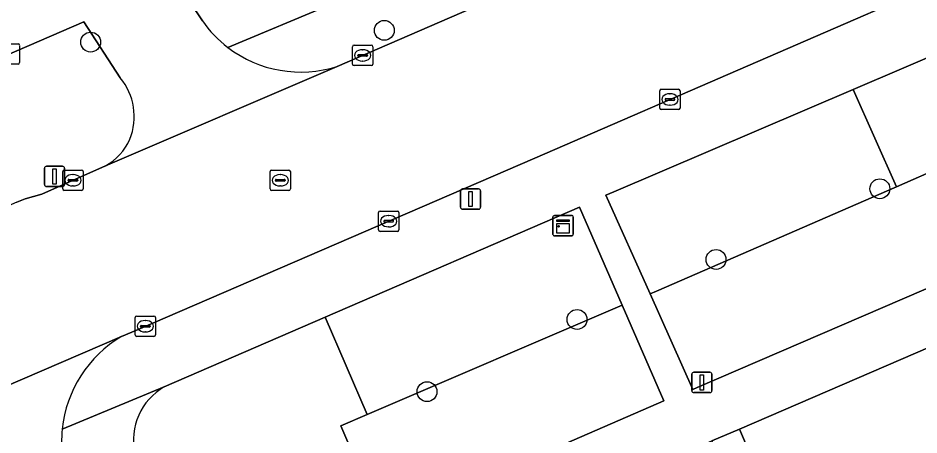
# Model space of a CAD drawing. Extents: x 159352 to 160617, y 385888 to 387323.
# Drawn here: x 159643.9 to 159688.23, y 386420.15 to 386440.65 of the extents above; entities that cross this region are included whole.
import ezdxf

# ---------------------------------------------------------------- set-up
doc = ezdxf.new("R2010")
doc.units = 0
for name, color, linetype in [('IMGEO_Boom', 7, 'Continuous'), ('IMGEO_Erf', 7, 'Continuous'), ('IMGEO_Groenvoorziening', 7, 'Continuous'), ('IMGEO_Kast', 7, 'Continuous'), ('IMGEO_Kolk', 7, 'Continuous'), ('IMGEO_Lichtmast', 7, 'Continuous'), ('IMGEO_Muur', 7, 'Continuous'), ('IMGEO_Rijbaan_lokaal_gesloten', 7, 'Continuous'), ('IMGEO_Rijbaan_lokaal_open', 7, 'Continuous'), ('IMGEO_Rioolput', 7, 'Continuous'), ('IMGEO_Voetpad_open', 7, 'Continuous')]:
    doc.layers.add(name, color=color, linetype=linetype)

msp = doc.modelspace()

# ---------------------------------------------------------------- linework, layer by layer
at = {"layer": 'IMGEO_Boom'}
for centre in [(159661.92, 386440.045), (159647.47, 386439.468), (159686.308, 386432.255), (159678.246, 386428.776), (159671.406, 386425.825), (159664.024, 386422.275)]:
    msp.add_circle(centre, 0.489, dxfattribs=at)
at = {"layer": 'IMGEO_Erf'}
msp.add_lwpolyline([(159693.115, 386426.354), (159679.395, 386420.437), (159680.42, 386418.061), (159682.804, 386419.089), (159684.226, 386415.794), (159685.618, 386412.567), (159683.234, 386411.539), (159685.183, 386407.014), (159687.567, 386408.042), (159688.989, 386404.745)], dxfattribs=at)
at = {"layer": 'IMGEO_Groenvoorziening'}
for points in [[(159692.365, 386440.279), (159684.998, 386437.135), (159687.126, 386432.352), (159689.444, 386433.359), (159691.563, 386428.605), (159699.349, 386431.951)], [(159659.786, 386420.587), (159661.086, 386421.145), (159659.009, 386425.932), (159651.092, 386422.506)], [(159655.714, 386413.147), (159661.83, 386415.802), (159659.786, 386420.587)]]:
    msp.add_lwpolyline(points, dxfattribs=at)
for points in [[(159687.126, 386432.352), (159684.998, 386437.135), (159673.222, 386432.11), (159672.829, 386431.942), (159675.003, 386427.079), (159675.312, 386427.217)], [(159691.563, 386428.605), (159689.444, 386433.359), (159687.126, 386432.352), (159675.312, 386427.217), (159675.003, 386427.079), (159677.102, 386422.382), (159677.322, 386422.486)], [(159661.086, 386421.145), (159673.624, 386426.528), (159671.52, 386431.347), (159659.009, 386425.932)], [(159661.83, 386415.802), (159675.682, 386421.816), (159673.624, 386426.528), (159661.086, 386421.145), (159659.786, 386420.587)]]:
    msp.add_lwpolyline(points, close=True, dxfattribs=at)
msp.add_arc((159652.569, 386419.905), 2.991, 119.5893, 192.6785, dxfattribs=at)
at = {"layer": 'IMGEO_Kast'}
for p, q in [((159670.217, 386430.013), (159670.217, 386430.854)), ((159670.217, 386430.854), (159670.217, 386430.013)), ((159670.292, 386430.938), (159671.133, 386430.938)), ((159671.133, 386430.938), (159670.292, 386430.938)), ((159671.217, 386430.863), (159671.217, 386430.022)), ((159671.217, 386430.022), (159671.217, 386430.863)), ((159671.142, 386429.938), (159670.301, 386429.938)), ((159670.301, 386429.938), (159671.142, 386429.938))]:
    msp.add_line(p, q, dxfattribs=at)
for points in [[(159670.412, 386430.728), (159671.012, 386430.728), (159671.012, 386430.643), (159670.412, 386430.643), (159670.412, 386430.728)], [(159670.412, 386430.553), (159671.012, 386430.553), (159671.012, 386430.064), (159670.412, 386430.064), (159670.412, 386430.553)]]:
    msp.add_lwpolyline(points, dxfattribs=at)
msp.add_circle((159670.496, 386430.402), 0.0377, dxfattribs=at)
for centre, start, end in [((159670.295, 386430.86), 92.4484, 184.2845), ((159670.295, 386430.86), 92.4484, 184.2845), ((159671.139, 386430.86), 2.4484, 94.2845), ((159671.139, 386430.86), 2.4484, 94.2845), ((159670.295, 386430.016), 182.4484, 274.2845), ((159670.295, 386430.016), 182.4484, 274.2845), ((159671.139, 386430.016), 272.4484, 4.2845), ((159671.139, 386430.016), 272.4484, 4.2845)]:
    msp.add_arc(centre, 0.0779, start, end, dxfattribs=at)
at = {"layer": 'IMGEO_Kolk'}
for p, q in [((159643.044, 386439.383), (159643.896, 386439.383)), ((159643.97, 386439.309), (159643.97, 386438.457)), ((159660.355, 386438.389), (159660.355, 386439.241)), ((159660.43, 386439.315), (159661.282, 386439.315)), ((159660.843, 386439.095), (159660.868, 386439.095)), ((159661.356, 386439.241), (159661.356, 386438.389)), ((159660.614, 386438.809), (159660.614, 386438.821)), ((159661.052, 386438.772), (159660.654, 386438.772)), ((159660.657, 386438.858), (159661.055, 386438.858)), ((159660.866, 386438.535), (159660.841, 386438.535)), ((159661.098, 386438.821), (159661.098, 386438.809)), ((159643.896, 386438.383), (159643.044, 386438.383)), ((159661.282, 386438.315), (159660.43, 386438.315)), ((159675.476, 386436.22), (159675.476, 386437.072)), ((159675.551, 386437.146), (159676.403, 386437.146)), ((159675.964, 386436.926), (159675.989, 386436.926)), ((159676.477, 386437.072), (159676.477, 386436.22)), ((159675.735, 386436.64), (159675.735, 386436.652)), ((159676.173, 386436.603), (159675.775, 386436.603)), ((159675.778, 386436.689), (159676.176, 386436.689)), ((159675.987, 386436.366), (159675.962, 386436.366)), ((159676.219, 386436.652), (159676.219, 386436.64)), ((159676.403, 386436.146), (159675.551, 386436.146)), ((159646.099, 386432.246), (159646.099, 386433.098)), ((159646.174, 386433.172), (159647.026, 386433.172)), ((159646.587, 386432.952), (159646.612, 386432.952)), ((159647.1, 386433.098), (159647.1, 386432.246)), ((159646.358, 386432.666), (159646.358, 386432.678)), ((159646.796, 386432.629), (159646.398, 386432.629)), ((159646.401, 386432.715), (159646.799, 386432.715)), ((159646.61, 386432.392), (159646.585, 386432.392)), ((159646.842, 386432.678), (159646.842, 386432.666)), ((159647.026, 386432.172), (159646.174, 386432.172)), ((159661.637, 386430.234), (159661.637, 386431.086)), ((159661.712, 386431.16), (159662.564, 386431.16)), ((159662.638, 386431.086), (159662.638, 386430.234)), ((159661.896, 386430.654), (159661.896, 386430.666)), ((159662.334, 386430.617), (159661.936, 386430.617)), ((159661.939, 386430.703), (159662.337, 386430.703)), ((159662.125, 386430.94), (159662.15, 386430.94)), ((159662.38, 386430.666), (159662.38, 386430.654)), ((159662.564, 386430.16), (159661.712, 386430.16)), ((159662.148, 386430.38), (159662.123, 386430.38)), ((159649.66, 386425.067), (159649.66, 386425.919)), ((159649.735, 386425.993), (159650.587, 386425.993)), ((159650.148, 386425.773), (159650.173, 386425.773)), ((159650.661, 386425.919), (159650.661, 386425.067)), ((159649.919, 386425.487), (159649.919, 386425.499)), ((159650.357, 386425.45), (159649.959, 386425.45)), ((159649.962, 386425.536), (159650.36, 386425.536)), ((159650.171, 386425.213), (159650.146, 386425.213)), ((159650.403, 386425.499), (159650.403, 386425.487)), ((159650.587, 386424.993), (159649.735, 386424.993))]:
    msp.add_line(p, q, dxfattribs=at)
for points in [[(159643.044, 386439.383), (159643.896, 386439.383)], [(159643.97, 386439.309), (159643.97, 386438.457)], [(159660.355, 386438.389), (159660.355, 386439.241)], [(159660.43, 386439.315), (159661.282, 386439.315)], [(159661.356, 386439.241), (159661.356, 386438.389)], [(159643.896, 386438.383), (159643.044, 386438.383)], [(159661.282, 386438.315), (159660.43, 386438.315)], [(159675.476, 386436.22), (159675.476, 386437.072)], [(159675.551, 386437.146), (159676.403, 386437.146)], [(159676.477, 386437.072), (159676.477, 386436.22)], [(159676.403, 386436.146), (159675.551, 386436.146)], [(159646.099, 386432.246), (159646.099, 386433.098)], [(159646.174, 386433.172), (159647.026, 386433.172)], [(159647.1, 386433.098), (159647.1, 386432.246)], [(159647.026, 386432.172), (159646.174, 386432.172)], [(159661.637, 386430.234), (159661.637, 386431.086)], [(159661.712, 386431.16), (159662.564, 386431.16)], [(159662.638, 386431.086), (159662.638, 386430.234)], [(159662.564, 386430.16), (159661.712, 386430.16)], [(159649.66, 386425.067), (159649.66, 386425.919)], [(159649.735, 386425.993), (159650.587, 386425.993)], [(159650.661, 386425.919), (159650.661, 386425.067)], [(159650.587, 386424.993), (159649.735, 386424.993)]]:
    msp.add_lwpolyline(points, dxfattribs=at)
for centre, radius, start, end in [((159643.894, 386439.307), 0.0765, 1.552, 88.448), ((159643.894, 386439.307), 0.0765, 1.552, 88.448), ((159660.432, 386439.239), 0.0765, 91.552, 178.448), ((159660.432, 386439.239), 0.0765, 91.552, 178.448), ((159661.28, 386439.239), 0.0765, 1.552, 88.448), ((159661.28, 386439.239), 0.0765, 1.552, 88.448), ((159660.654, 386438.818), 0.0403, 85.8775, 175.7526), ((159660.651, 386438.808), 0.0366, 178.938, 274.7102), ((159661.055, 386438.815), 0.043, 264.8664, 352.4533), ((159661.059, 386438.82), 0.0386, 1.7309, 96.639), ((159643.894, 386438.459), 0.0765, 271.552, 358.448), ((159643.894, 386438.459), 0.0765, 271.552, 358.448), ((159660.432, 386438.391), 0.0765, 181.552, 268.448), ((159660.432, 386438.391), 0.0765, 181.552, 268.448), ((159661.28, 386438.391), 0.0765, 271.552, 358.448), ((159661.28, 386438.391), 0.0765, 271.552, 358.448), ((159675.553, 386437.07), 0.0765, 91.552, 178.448), ((159675.553, 386437.07), 0.0765, 91.552, 178.448), ((159676.401, 386437.07), 0.0765, 1.552, 88.448), ((159676.401, 386437.07), 0.0765, 1.552, 88.448), ((159675.775, 386436.649), 0.0403, 85.8775, 175.7526), ((159675.772, 386436.639), 0.0366, 178.938, 274.7102), ((159676.176, 386436.646), 0.043, 264.8664, 352.4533), ((159676.18, 386436.651), 0.0386, 1.7309, 96.639), ((159675.553, 386436.222), 0.0765, 181.552, 268.448), ((159675.553, 386436.222), 0.0765, 181.552, 268.448), ((159676.401, 386436.222), 0.0765, 271.552, 358.448), ((159676.401, 386436.222), 0.0765, 271.552, 358.448), ((159646.176, 386433.096), 0.0765, 91.552, 178.448), ((159646.176, 386433.096), 0.0765, 91.552, 178.448), ((159647.024, 386433.096), 0.0765, 1.552, 88.448), ((159647.024, 386433.096), 0.0765, 1.552, 88.448), ((159646.398, 386432.675), 0.0403, 85.8775, 175.7526), ((159646.395, 386432.665), 0.0366, 178.938, 274.7102), ((159646.799, 386432.672), 0.043, 264.8664, 352.4533), ((159646.803, 386432.677), 0.0386, 1.7309, 96.639), ((159646.176, 386432.248), 0.0765, 181.552, 268.448), ((159646.176, 386432.248), 0.0765, 181.552, 268.448), ((159647.024, 386432.248), 0.0765, 271.552, 358.448), ((159647.024, 386432.248), 0.0765, 271.552, 358.448), ((159661.714, 386431.084), 0.0765, 91.552, 178.448), ((159661.714, 386431.084), 0.0765, 91.552, 178.448), ((159662.562, 386431.084), 0.0765, 1.552, 88.448), ((159662.562, 386431.084), 0.0765, 1.552, 88.448), ((159661.936, 386430.663), 0.0403, 85.8775, 175.7526), ((159661.933, 386430.653), 0.0366, 178.938, 274.7102), ((159662.337, 386430.66), 0.043, 264.8664, 352.4533), ((159662.341, 386430.665), 0.0386, 1.7309, 96.639), ((159661.714, 386430.236), 0.0765, 181.552, 268.448), ((159661.714, 386430.236), 0.0765, 181.552, 268.448), ((159662.562, 386430.236), 0.0765, 271.552, 358.448), ((159662.562, 386430.236), 0.0765, 271.552, 358.448), ((159649.737, 386425.917), 0.0765, 91.552, 178.448), ((159649.737, 386425.917), 0.0765, 91.552, 178.448), ((159650.585, 386425.917), 0.0765, 1.552, 88.448), ((159650.585, 386425.917), 0.0765, 1.552, 88.448), ((159649.959, 386425.496), 0.0403, 85.8775, 175.7526), ((159649.956, 386425.486), 0.0366, 178.938, 274.7102), ((159650.36, 386425.493), 0.043, 264.8664, 352.4533), ((159650.364, 386425.498), 0.0386, 1.7309, 96.639), ((159649.737, 386425.069), 0.0765, 181.552, 268.448), ((159649.737, 386425.069), 0.0765, 181.552, 268.448), ((159650.585, 386425.069), 0.0765, 271.552, 358.448), ((159650.585, 386425.069), 0.0765, 271.552, 358.448)]:
    msp.add_arc(centre, radius, start, end, dxfattribs=at)
for centre, major_axis, ratio, start_param, end_param in [((159660.842, 386438.815), (-0.387, 0.002), 0.722429, 4.712389, 7.853982), ((159660.867, 386438.815), (-0.39, 0.002), 0.717154, 1.570796, 4.712389), ((159675.963, 386436.646), (-0.387, 0.002), 0.722429, 4.712389, 7.853982), ((159675.988, 386436.646), (-0.39, 0.002), 0.717154, 1.570796, 4.712389), ((159646.586, 386432.672), (-0.387, 0.002), 0.722429, 4.712389, 7.853982), ((159646.611, 386432.672), (-0.39, 0.002), 0.717154, 1.570796, 4.712389), ((159662.124, 386430.66), (-0.387, 0.002), 0.722429, 4.712389, 7.853982), ((159662.149, 386430.66), (-0.39, 0.002), 0.717154, 1.570796, 4.712389), ((159650.147, 386425.493), (-0.387, 0.002), 0.722429, 4.712389, 7.853982), ((159650.172, 386425.493), (-0.39, 0.002), 0.717154, 1.570796, 4.712389)]:
    msp.add_ellipse(centre, major_axis=major_axis, ratio=ratio, start_param=start_param, end_param=end_param, dxfattribs=at)
at = {"layer": 'IMGEO_Lichtmast'}
for p, q in [((159645.196, 386432.462), (159645.196, 386433.262)), ((159645.196, 386433.262), (159645.196, 386432.462)), ((159645.296, 386433.362), (159646.086, 386433.362)), ((159646.086, 386433.362), (159645.296, 386433.362)), ((159646.186, 386433.262), (159646.186, 386432.462)), ((159646.186, 386432.462), (159646.186, 386433.262)), ((159646.086, 386432.362), (159645.296, 386432.362)), ((159645.296, 386432.362), (159646.086, 386432.362)), ((159665.669, 386431.349), (159665.669, 386432.149)), ((159665.669, 386432.149), (159665.669, 386431.349)), ((159665.769, 386432.249), (159666.559, 386432.249)), ((159666.559, 386432.249), (159665.769, 386432.249)), ((159666.659, 386432.149), (159666.659, 386431.349)), ((159666.659, 386431.349), (159666.659, 386432.149)), ((159666.559, 386431.249), (159665.769, 386431.249)), ((159665.769, 386431.249), (159666.559, 386431.249)), ((159677.053, 386422.329), (159677.053, 386423.129)), ((159677.053, 386423.129), (159677.053, 386422.329)), ((159677.153, 386423.229), (159677.943, 386423.229)), ((159677.943, 386423.229), (159677.153, 386423.229)), ((159678.043, 386423.129), (159678.043, 386422.329)), ((159678.043, 386422.329), (159678.043, 386423.129)), ((159677.943, 386422.229), (159677.153, 386422.229)), ((159677.153, 386422.229), (159677.943, 386422.229))]:
    msp.add_line(p, q, dxfattribs=at)
for points in [[(159645.616, 386433.237), (159645.766, 386433.237), (159645.766, 386432.487), (159645.616, 386432.487), (159645.616, 386433.237)], [(159666.089, 386432.124), (159666.239, 386432.124), (159666.239, 386431.374), (159666.089, 386431.374), (159666.089, 386432.124)], [(159677.473, 386423.104), (159677.623, 386423.104), (159677.623, 386422.354), (159677.473, 386422.354), (159677.473, 386423.104)]]:
    msp.add_lwpolyline(points, dxfattribs=at)
for centre, start, end in [((159645.296, 386433.262), 90, 180), ((159645.296, 386433.262), 90, 180), ((159646.086, 386433.262), 0, 90), ((159646.086, 386433.262), 360, 90), ((159645.296, 386432.462), 180, 270), ((159645.296, 386432.462), 180, 270), ((159646.086, 386432.462), 270, 0), ((159646.086, 386432.462), 270, 0), ((159665.769, 386432.149), 90, 180), ((159665.769, 386432.149), 90, 180), ((159666.559, 386432.149), 0, 90), ((159666.559, 386432.149), 360, 90), ((159665.769, 386431.349), 180, 270), ((159665.769, 386431.349), 180, 270), ((159666.559, 386431.349), 270, 0), ((159666.559, 386431.349), 270, 0), ((159677.153, 386423.129), 90, 180), ((159677.153, 386423.129), 90, 180), ((159677.943, 386423.129), 0, 90), ((159677.943, 386423.129), 360, 90), ((159677.153, 386422.329), 180, 270), ((159677.153, 386422.329), 180, 270), ((159677.943, 386422.329), 270, 0), ((159677.943, 386422.329), 270, 0)]:
    msp.add_arc(centre, 0.1, start, end, dxfattribs=at)
at = {"layer": 'IMGEO_Muur'}
msp.add_lwpolyline([(159679.395, 386420.437), (159693.115, 386426.354)], dxfattribs=at)
at = {"layer": 'IMGEO_Rijbaan_lokaal_gesloten'}
msp.add_lwpolyline([(159634.239, 386418.643), (159648.983, 386424.988), (159649.801, 386425.34), (159669.331, 386433.765), (159691.277, 386443.287), (159687.889, 386450.479), (159675.93, 386445.354), (159660.584, 386438.697), (159659.6, 386438.275), (159648.196, 386433.38), (159645.076, 386431.995), (159644.241, 386431.766), (159643.844, 386431.591), (159631.378, 386426.107), (159608.663, 386416.249), (159594.016, 386409.923), (159593.866, 386409.86), (159593.232, 386409.594), (159581.453, 386404.656), (159580.527, 386404.077), (159577.783, 386403.006), (159577.62, 386402.939), (159576.825, 386402.595), (159564.458, 386397.238)], dxfattribs=at)
at = {"layer": 'IMGEO_Rijbaan_lokaal_open'}
for points in [[(159652.967, 386440.51), (159652.366, 386441.411), (159647.026, 386449.493)], [(159641.142, 386432.699), (159640.83, 386433.222), (159640.565, 386433.778), (159639.164, 386437.028), (159639.425, 386437.141), (159647.128, 386440.462), (159648.929, 386437.715)], [(159648.196, 386433.38), (159659.6, 386438.275)], [(159648.983, 386424.988), (159634.239, 386418.643)]]:
    msp.add_lwpolyline(points, dxfattribs=at)
for centre, radius, start, end in [((159657.782, 386443.885), 5.88, 215.032, 232.7792), ((159657.804, 386443.901), 5.906, 232.7029, 287.7059), ((159646.595, 386435.804), 3.016, 338.3178, 39.3083), ((159646.791, 386435.876), 2.864, 299.3808, 335.5429), ((159652.062, 386419.809), 6.025, 120.737, 174.0295), ((159652.069, 386419.812), 6.031, 174.0619, 201.0467)]:
    msp.add_arc(centre, radius, start, end, dxfattribs=at)
at = {"layer": 'IMGEO_Rioolput'}
for p, q in [((159656.301, 386432.245), (159656.301, 386433.097)), ((159656.376, 386433.171), (159657.228, 386433.171)), ((159656.789, 386432.951), (159656.814, 386432.951)), ((159657.302, 386433.097), (159657.302, 386432.245)), ((159656.56, 386432.665), (159656.56, 386432.677)), ((159656.998, 386432.628), (159656.6, 386432.628)), ((159656.603, 386432.714), (159657.001, 386432.714)), ((159656.812, 386432.391), (159656.787, 386432.391)), ((159657.044, 386432.677), (159657.044, 386432.665)), ((159657.228, 386432.171), (159656.376, 386432.171))]:
    msp.add_line(p, q, dxfattribs=at)
for points in [[(159656.301, 386432.245), (159656.301, 386433.097)], [(159656.376, 386433.171), (159657.228, 386433.171)], [(159657.302, 386433.097), (159657.302, 386432.245)], [(159657.228, 386432.171), (159656.376, 386432.171)]]:
    msp.add_lwpolyline(points, dxfattribs=at)
for centre, radius, start, end in [((159656.378, 386433.095), 0.0765, 91.552, 178.448), ((159656.378, 386433.095), 0.0765, 91.552, 178.448), ((159657.226, 386433.095), 0.0765, 1.552, 88.448), ((159657.226, 386433.095), 0.0765, 1.552, 88.448), ((159656.6, 386432.674), 0.0403, 85.8775, 175.7526), ((159656.597, 386432.664), 0.0366, 178.938, 274.7102), ((159657.001, 386432.671), 0.043, 264.8664, 352.4533), ((159657.005, 386432.676), 0.0386, 1.7309, 96.639), ((159656.378, 386432.247), 0.0765, 181.552, 268.448), ((159656.378, 386432.247), 0.0765, 181.552, 268.448), ((159657.226, 386432.247), 0.0765, 271.552, 358.448), ((159657.226, 386432.247), 0.0765, 271.552, 358.448)]:
    msp.add_arc(centre, radius, start, end, dxfattribs=at)
for centre, major_axis, ratio, start_param, end_param in [((159656.788, 386432.671), (-0.387, 0.002), 0.722429, 4.712389, 7.853982), ((159656.813, 386432.671), (-0.39, 0.002), 0.717154, 1.570796, 4.712389)]:
    msp.add_ellipse(centre, major_axis=major_axis, ratio=ratio, start_param=start_param, end_param=end_param, dxfattribs=at)
at = {"layer": 'IMGEO_Voetpad_open'}
for points in [[(159704.612, 386455.594), (159704.327, 386456.371), (159703.976, 386457.131), (159702.651, 386460.183), (159698.158, 386458.122), (159697.862, 386458.024), (159677.306, 386449.146), (159675.914, 386448.545), (159659.351, 386441.392), (159659.325, 386441.341), (159654.225, 386439.203)], [(159626.856, 386451.606), (159627.432, 386451.889), (159627.466, 386451.906), (159641.176, 386457.852), (159641.398, 386457.902), (159647.026, 386449.493), (159652.366, 386441.411), (159652.967, 386440.51)], [(159659.6, 386438.275), (159660.584, 386438.697), (159675.93, 386445.354), (159687.889, 386450.479)], [(159691.277, 386443.287), (159669.331, 386433.765), (159649.801, 386425.34), (159648.983, 386424.988)], [(159699.349, 386431.951), (159691.563, 386428.605), (159677.322, 386422.486), (159677.102, 386422.382), (159675.003, 386427.079), (159672.829, 386431.942), (159673.222, 386432.11), (159684.998, 386437.135), (159692.365, 386440.279), (159698.141, 386442.927)], [(159654.225, 386439.203), (159659.325, 386441.341)], [(159648.929, 386437.715), (159647.128, 386440.462), (159639.425, 386437.141), (159639.164, 386437.028), (159640.565, 386433.778), (159640.83, 386433.222), (159641.142, 386432.699)], [(159651.848, 386414.147), (159651.849, 386413.961), (159654.031, 386409.485), (159658.09, 386411.236), (159664.295, 386413.921), (159666.994, 386415.089), (159678.043, 386419.854), (159679.395, 386420.437), (159693.115, 386426.354), (159699.301, 386429.028), (159703.042, 386430.628), (159700.074, 386435.88), (159700.029, 386435.875)], [(159643.844, 386431.591), (159644.241, 386431.766), (159645.076, 386431.995), (159648.196, 386433.38)], [(159646.07, 386420.436), (159651.092, 386422.506), (159659.009, 386425.932), (159671.52, 386431.347)], [(159671.52, 386431.347), (159673.624, 386426.528), (159675.682, 386421.816), (159661.83, 386415.802), (159655.714, 386413.147)], [(159651.092, 386422.506), (159646.07, 386420.436)], [(159689.946, 386395.967), (159687.997, 386400.492), (159686.607, 386403.715), (159685.183, 386407.014), (159683.234, 386411.539), (159681.843, 386414.763), (159680.42, 386418.061), (159679.395, 386420.437), (159678.043, 386419.854), (159679.068, 386417.477), (159680.471, 386414.226), (159681.882, 386410.955), (159683.787, 386406.457), (159685.19, 386403.205), (159686.601, 386399.935), (159688.506, 386395.437)]]:
    msp.add_lwpolyline(points, dxfattribs=at)
for centre, radius, start, end in [((159657.782, 386443.885), 5.88, 215.032, 232.7792), ((159657.804, 386443.901), 5.906, 232.7029, 287.7059), ((159646.595, 386435.804), 3.016, 338.3178, 39.3083), ((159646.791, 386435.876), 2.864, 299.3808, 335.5429), ((159652.062, 386419.809), 6.025, 120.737, 174.0295), ((159652.569, 386419.905), 2.991, 119.5893, 192.6785), ((159652.069, 386419.812), 6.031, 174.0619, 201.0467)]:
    msp.add_arc(centre, radius, start, end, dxfattribs=at)

doc.saveas('drawing.dxf')
